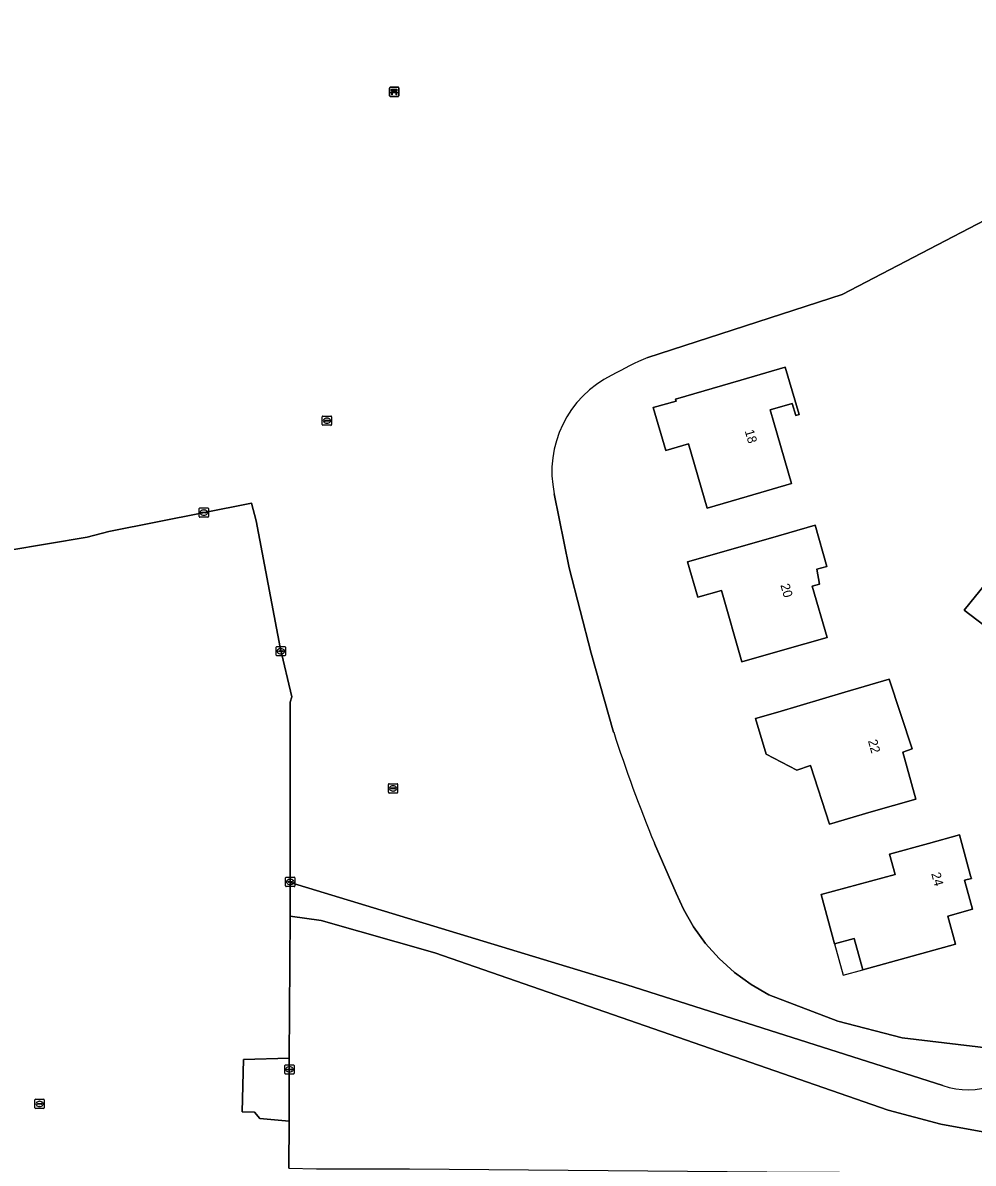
# Model space of a CAD drawing. Extents: x 162156 to 163172, y 378995 to 380779.
# Drawn here: x 162596.4 to 162698.9, y 379965.5 to 380088.4 of the extents above; entities that cross this region are included whole.
import ezdxf

# ---------------------------------------------------------------- set-up
doc = ezdxf.new("R2010")
doc.units = 0
for name, color, linetype in [('IMGEO_Bank', 7, 'Continuous'), ('IMGEO_Erf', 7, 'Continuous'), ('IMGEO_Gemengd_bos', 7, 'Continuous'), ('IMGEO_Kolk', 7, 'Continuous'), ('IMGEO_Naaldbos', 7, 'Continuous'), ('IMGEO_Pand', 7, 'Continuous'), ('IMGEO_Pand_nummerreeks', 7, 'Continuous'), ('IMGEO_Pand_overbouw', 7, 'Continuous'), ('IMGEO_Rijbaan_lokaal_gesloten', 7, 'Continuous'), ('IMGEO_Rijbaan_lokaal_open', 7, 'Continuous'), ('IMGEO_Rioolput', 7, 'Continuous'), ('IMGEO_Voetpad_onverhard', 7, 'Continuous')]:
    doc.layers.add(name, color=color, linetype=linetype)

msp = doc.modelspace()

# ---------------------------------------------------------------- linework, layer by layer
at = {"layer": 'IMGEO_Bank'}
for p, q in [((162635.96, 380080.55), (162635.96, 380081.39)), ((162635.96, 380081.39), (162635.96, 380080.55)), ((162636.03, 380081.48), (162636.87, 380081.48)), ((162636.87, 380081.48), (162636.03, 380081.48)), ((162636.96, 380081.4), (162636.96, 380080.56)), ((162636.96, 380080.56), (162636.96, 380081.4)), ((162636.88, 380080.48), (162636.04, 380080.48)), ((162636.04, 380080.48), (162636.88, 380080.48)), ((162636.65, 380080.88), (162636.26, 380080.88)), ((162636.27, 380080.99), (162636.27, 380081.09)), ((162636.31, 380081.09), (162636.31, 380080.99)), ((162636.6, 380081.1), (162636.32, 380081.1)), ((162636.32, 380080.98), (162636.6, 380080.98)), ((162636.6, 380080.99), (162636.6, 380081.09)), ((162636.65, 380081.09), (162636.65, 380080.99))]:
    msp.add_line(p, q, dxfattribs=at)
for points in [[(162636.2, 380080.88), (162636.06, 380080.88), (162636.17, 380080.98), (162636.26, 380080.98)], [(162636.26, 380081.1), (162636.17, 380081.1), (162636.17, 380081.26), (162636.74, 380081.26), (162636.74, 380081.1), (162636.65, 380081.1)], [(162636.25, 380080.87), (162636.25, 380080.66), (162636.21, 380080.66), (162636.21, 380080.87)], [(162636.65, 380080.98), (162636.74, 380080.98), (162636.85, 380080.88), (162636.71, 380080.88)], [(162636.7, 380080.87), (162636.7, 380080.66), (162636.66, 380080.66), (162636.66, 380080.87)]]:
    msp.add_lwpolyline(points, dxfattribs=at)
for centre, radius, start, end in [((162636.04, 380081.4), 0.0779, 92.4484, 184.2845), ((162636.04, 380081.4), 0.0779, 92.4484, 184.2845), ((162636.88, 380081.4), 0.0779, 2.4484, 94.2845), ((162636.88, 380081.4), 0.0779, 2.4484, 94.2845), ((162636.04, 380080.56), 0.0779, 182.4484, 274.2845), ((162636.04, 380080.56), 0.0779, 182.4484, 274.2845), ((162636.2, 380080.87), 0.00671, 2.8957, 87.1043), ((162636.26, 380080.87), 0.00671, 92.8957, 177.1043), ((162636.26, 380081.09), 0.00671, 2.8957, 87.1043), ((162636.26, 380080.99), 0.00671, 272.8957, 357.1043), ((162636.32, 380081.09), 0.00671, 92.8957, 177.1043), ((162636.32, 380080.99), 0.00671, 182.8957, 267.1043), ((162636.6, 380081.09), 0.00671, 2.8957, 87.1043), ((162636.6, 380080.99), 0.00671, 272.8957, 357.1043), ((162636.65, 380081.09), 0.00671, 92.8957, 177.1043), ((162636.65, 380080.99), 0.00671, 182.8957, 267.1043), ((162636.65, 380080.87), 0.00671, 2.8957, 87.1043), ((162636.71, 380080.87), 0.00671, 92.8957, 177.1043), ((162636.88, 380080.56), 0.0779, 272.4484, 4.2845), ((162636.88, 380080.56), 0.0779, 272.4484, 4.2845)]:
    msp.add_arc(centre, radius, start, end, dxfattribs=at)
at = {"layer": 'IMGEO_Erf'}
for points in [[(162729.41, 380100.06), (162720.42, 380098.09), (162713.95, 380095.98), (162707.67, 380093.67), (162709.55, 380072.09), (162684.74, 380059.13), (162663.78, 380052.37)], [(162653.7, 380037.68), (162655.33, 380029.7), (162657.68, 380020.48), (162660.11, 380011.98)], [(162704.24, 380020.28), (162697.89, 380025.14), (162701.86, 380030.05), (162707.73, 380024.93)], [(162664.5, 380000), (162666.85, 379994.62), (162667.62, 379992.92), (162668.72, 379991.01), (162670.02, 379989.22), (162671.49, 379987.58), (162673.14, 379986.1), (162674.92, 379984.8), (162676.83, 379983.69), (162684.27, 379980.85), (162691.21, 379979.04), (162705.39, 379977.35), (162705.97, 379978.45), (162706.16, 379979.36), (162701.83, 380000), (162701.7, 380000.55), (162700.04, 380007.48)]]:
    msp.add_lwpolyline(points, dxfattribs=at)
for points in [[(162680.09, 380046.2), (162679.73, 380046.09), (162679.35, 380047.39), (162676.98, 380046.7), (162677.38, 380045.35), (162679.29, 380038.78), (162674.49, 380037.38), (162670.19, 380036.13), (162668.17, 380043.06), (162665.72, 380042.35), (162664.38, 380046.95), (162666.84, 380047.66), (162666.78, 380047.88), (162673.8, 380049.93), (162678.6, 380051.33)], [(162683.11, 380022.19), (162678.3, 380020.81), (162673.94, 380019.56), (162671.73, 380027.26), (162669.18, 380026.52), (162668.08, 380030.33), (162677.02, 380032.9), (162681.83, 380034.28), (162683.1, 380029.85), (162682.02, 380029.54), (162682.29, 380027.92), (162681.52, 380027.71)], [(162692.27, 380010.18), (162691.26, 380009.84), (162692.68, 380004.77), (162687.88, 380003.38), (162683.37, 380002.08), (162681.31, 380008.38), (162679.85, 380007.9), (162676.55, 380009.6), (162675.41, 380013.44), (162677.81, 380014.15), (162685.02, 380016.29), (162689.81, 380017.71)], [(162698.58, 379996.5), (162698.66, 379996.23), (162697.92, 379996.03), (162698.78, 379992.89), (162696.13, 379992.16), (162696.96, 379989.12), (162686.96, 379986.38), (162686.04, 379989.76), (162683.93, 379989.18), (162682.48, 379994.47), (162690.44, 379996.65), (162689.83, 379998.85), (162694.03, 380000), (162697.38, 380000.91), (162697.63, 380000)]]:
    msp.add_lwpolyline(points, close=True, dxfattribs=at)
for centre, radius, start, end in [((162680.71, 380013.55), 42.35, 113.5611, 119.3905), ((162664.99, 380040.08), 11.54, 116.0147, 192.0023), ((162805.9, 380058.61), 153.06, 197.7346, 202.5124)]:
    msp.add_arc(centre, radius, start, end, dxfattribs=at)
at = {"layer": 'IMGEO_Gemengd_bos'}
msp.add_lwpolyline([(162640.82, 379988.2), (162628.6, 379991.7), (162625.24, 379992.17), (162625.15, 379976.86), (162625.12, 379970.06), (162625.09, 379964.98), (162628.09, 379964.93), (162638.12, 379964.91), (162676.61, 379964.59), (162723.57, 379964.4), (162728.24, 379964.39), (162786.43, 379963.94), (162813.21, 379963.91), (162812.61, 379966.09), (162791.24, 379966.44), (162715.75, 379966.57), (162709.79, 379967.11), (162695.36, 379969.75), (162689.7, 379971.26)], close=True, dxfattribs=at)
at = {"layer": 'IMGEO_Kolk'}
for p, q in [((162615.44, 380035.22), (162615.44, 380036.08)), ((162615.52, 380036.15), (162616.37, 380036.15)), ((162615.93, 380035.93), (162615.96, 380035.93)), ((162616.45, 380036.08), (162616.45, 380035.22)), ((162616.37, 380035.15), (162615.52, 380035.15)), ((162615.7, 380035.64), (162615.7, 380035.66)), ((162616.14, 380035.61), (162615.74, 380035.61)), ((162615.75, 380035.69), (162616.14, 380035.69)), ((162615.95, 380035.37), (162615.93, 380035.37)), ((162616.19, 380035.66), (162616.19, 380035.64)), ((162623.75, 380020.28), (162623.75, 380021.13)), ((162623.82, 380021.2), (162624.67, 380021.2)), ((162624.75, 380021.13), (162624.75, 380020.28)), ((162624.67, 380020.2), (162623.82, 380020.2)), ((162624, 380020.7), (162624, 380020.71)), ((162624.44, 380020.66), (162624.04, 380020.66)), ((162624.05, 380020.75), (162624.45, 380020.75)), ((162624.23, 380020.98), (162624.26, 380020.98)), ((162624.26, 380020.42), (162624.23, 380020.42)), ((162624.49, 380020.71), (162624.49, 380020.7)), ((162624.76, 379995.42), (162624.76, 379996.27)), ((162624.83, 379996.35), (162625.68, 379996.35)), ((162625.68, 379995.35), (162624.83, 379995.35)), ((162625.01, 379995.84), (162625.01, 379995.85)), ((162625.45, 379995.8), (162625.05, 379995.8)), ((162625.06, 379995.89), (162625.45, 379995.89)), ((162625.24, 379996.13), (162625.27, 379996.13)), ((162625.27, 379995.57), (162625.24, 379995.57)), ((162625.5, 379995.85), (162625.5, 379995.84)), ((162625.76, 379996.27), (162625.76, 379995.42)), ((162624.67, 379975.21), (162624.67, 379976.07)), ((162624.75, 379976.14), (162625.6, 379976.14)), ((162624.98, 379975.68), (162625.37, 379975.68)), ((162625.16, 379975.92), (162625.19, 379975.92)), ((162625.68, 379976.07), (162625.68, 379975.21)), ((162625.6, 379975.14), (162624.75, 379975.14)), ((162624.93, 379975.63), (162624.93, 379975.65)), ((162625.37, 379975.6), (162624.97, 379975.6)), ((162625.18, 379975.36), (162625.16, 379975.36)), ((162625.42, 379975.65), (162625.42, 379975.63))]:
    msp.add_line(p, q, dxfattribs=at)
for points in [[(162615.44, 380035.22), (162615.44, 380036.08)], [(162615.52, 380036.15), (162616.37, 380036.15)], [(162616.45, 380036.08), (162616.45, 380035.22)], [(162616.37, 380035.15), (162615.52, 380035.15)], [(162623.75, 380020.28), (162623.75, 380021.13)], [(162623.82, 380021.2), (162624.67, 380021.2)], [(162624.75, 380021.13), (162624.75, 380020.28)], [(162624.67, 380020.2), (162623.82, 380020.2)], [(162624.76, 379995.42), (162624.76, 379996.27)], [(162624.83, 379996.35), (162625.68, 379996.35)], [(162625.68, 379995.35), (162624.83, 379995.35)], [(162625.76, 379996.27), (162625.76, 379995.42)], [(162624.67, 379975.21), (162624.67, 379976.07)], [(162624.75, 379976.14), (162625.6, 379976.14)], [(162625.68, 379976.07), (162625.68, 379975.21)], [(162625.6, 379975.14), (162624.75, 379975.14)]]:
    msp.add_lwpolyline(points, dxfattribs=at)
for centre, radius, start, end in [((162615.52, 380036.07), 0.0765, 91.552, 178.448), ((162615.52, 380036.07), 0.0765, 91.552, 178.448), ((162616.37, 380036.07), 0.0765, 1.552, 88.448), ((162616.37, 380036.07), 0.0765, 1.552, 88.448), ((162615.52, 380035.22), 0.0765, 181.552, 268.448), ((162615.52, 380035.22), 0.0765, 181.552, 268.448), ((162615.74, 380035.65), 0.0403, 85.8775, 175.7526), ((162615.74, 380035.64), 0.0366, 178.938, 274.7102), ((162616.15, 380035.65), 0.0386, 1.7309, 96.639), ((162616.14, 380035.65), 0.043, 264.8664, 352.4533), ((162616.37, 380035.22), 0.0765, 271.552, 358.448), ((162616.37, 380035.22), 0.0765, 271.552, 358.448), ((162623.82, 380021.13), 0.0765, 91.552, 178.448), ((162623.82, 380021.13), 0.0765, 91.552, 178.448), ((162624.67, 380021.13), 0.0765, 1.552, 88.448), ((162624.67, 380021.13), 0.0765, 1.552, 88.448), ((162623.82, 380020.28), 0.0765, 181.552, 268.448), ((162623.82, 380020.28), 0.0765, 181.552, 268.448), ((162624.05, 380020.71), 0.0403, 85.8775, 175.7526), ((162624.04, 380020.7), 0.0366, 178.938, 274.7102), ((162624.45, 380020.7), 0.043, 264.8664, 352.4533), ((162624.45, 380020.71), 0.0386, 1.7309, 96.639), ((162624.67, 380020.28), 0.0765, 271.552, 358.448), ((162624.67, 380020.28), 0.0765, 271.552, 358.448), ((162624.83, 379996.27), 0.0765, 91.552, 178.448), ((162624.83, 379996.27), 0.0765, 91.552, 178.448), ((162624.83, 379995.42), 0.0765, 181.552, 268.448), ((162624.83, 379995.42), 0.0765, 181.552, 268.448), ((162625.05, 379995.85), 0.0403, 85.8775, 175.7526), ((162625.05, 379995.84), 0.0366, 178.938, 274.7102), ((162625.46, 379995.85), 0.0386, 1.7309, 96.639), ((162625.46, 379995.85), 0.043, 264.8664, 352.4533), ((162625.68, 379996.27), 0.0765, 1.552, 88.448), ((162625.68, 379996.27), 0.0765, 1.552, 88.448), ((162625.68, 379995.42), 0.0765, 271.552, 358.448), ((162625.68, 379995.42), 0.0765, 271.552, 358.448), ((162624.75, 379976.06), 0.0765, 91.552, 178.448), ((162624.75, 379976.06), 0.0765, 91.552, 178.448), ((162624.97, 379975.64), 0.0403, 85.8775, 175.7526), ((162625.38, 379975.64), 0.0386, 1.7309, 96.639), ((162625.6, 379976.06), 0.0765, 1.552, 88.448), ((162625.6, 379976.06), 0.0765, 1.552, 88.448), ((162624.75, 379975.22), 0.0765, 181.552, 268.448), ((162624.75, 379975.22), 0.0765, 181.552, 268.448), ((162624.97, 379975.63), 0.0366, 178.938, 274.7102), ((162625.37, 379975.64), 0.043, 264.8664, 352.4533), ((162625.6, 379975.22), 0.0765, 271.552, 358.448), ((162625.6, 379975.22), 0.0765, 271.552, 358.448)]:
    msp.add_arc(centre, radius, start, end, dxfattribs=at)
for centre, major_axis, ratio, start_param, end_param in [((162615.93, 380035.65), (-0.387, 0.002), 0.722429, 4.712389, 7.853982), ((162615.96, 380035.65), (-0.39, 0.002), 0.717154, 1.570796, 4.712389), ((162624.23, 380020.7), (-0.387, 0.002), 0.722429, 4.712389, 7.853982), ((162624.26, 380020.7), (-0.39, 0.002), 0.717154, 1.570796, 4.712389), ((162625.24, 379995.85), (-0.387, 0.002), 0.722429, 4.712389, 7.853982), ((162625.27, 379995.85), (-0.39, 0.002), 0.717154, 1.570796, 4.712389), ((162625.16, 379975.64), (-0.387, 0.002), 0.722429, 4.712389, 7.853982), ((162625.19, 379975.64), (-0.39, 0.002), 0.717154, 1.570796, 4.712389)]:
    msp.add_ellipse(centre, major_axis=major_axis, ratio=ratio, start_param=start_param, end_param=end_param, dxfattribs=at)
at = {"layer": 'IMGEO_Naaldbos'}
for points in [[(162663.78, 380052.37), (162684.74, 380059.13), (162709.55, 380072.09), (162707.67, 380093.67)], [(162660.11, 380011.98), (162657.68, 380020.48), (162655.33, 380029.7), (162653.7, 380037.68)], [(162594.8, 380031.54), (162603.36, 380032.99), (162605.71, 380033.61), (162621.09, 380036.66), (162621.58, 380034.77), (162624.15, 380021.09), (162625.43, 380015.79), (162625.25, 380015.2), (162625.26, 379995.78), (162661.54, 379984.74), (162695.58, 379973.89)], [(162705.39, 379977.35), (162691.21, 379979.04), (162684.27, 379980.85), (162676.83, 379983.69), (162674.92, 379984.8), (162673.14, 379986.1), (162671.49, 379987.58), (162670.02, 379989.22), (162668.72, 379991.01), (162667.62, 379992.92), (162666.85, 379994.62), (162664.5, 380000)]]:
    msp.add_lwpolyline(points, dxfattribs=at)
for centre, radius, start, end in [((162680.71, 380013.55), 42.35, 113.5611, 119.3905), ((162664.99, 380040.08), 11.54, 116.0147, 192.0023), ((162805.9, 380058.61), 153.06, 197.7346, 202.5124), ((162698.31, 379981.79), 8.35, 250.9575, 327.9238)]:
    msp.add_arc(centre, radius, start, end, dxfattribs=at)
at = {"layer": 'IMGEO_Pand'}
for points in [[(162674.49, 380037.38), (162679.29, 380038.78), (162677.38, 380045.35), (162676.98, 380046.7), (162679.35, 380047.39), (162679.73, 380046.09), (162680.09, 380046.2), (162678.6, 380051.33), (162673.8, 380049.93), (162666.78, 380047.88), (162666.84, 380047.66), (162664.38, 380046.95), (162665.72, 380042.35), (162668.17, 380043.06), (162670.19, 380036.13)], [(162678.3, 380020.81), (162683.11, 380022.19), (162681.52, 380027.71), (162682.29, 380027.92), (162682.02, 380029.54), (162683.1, 380029.85), (162681.83, 380034.28), (162677.02, 380032.9), (162668.08, 380030.33), (162669.18, 380026.52), (162671.73, 380027.26), (162673.94, 380019.56)], [(162692.27, 380010.18), (162689.81, 380017.71), (162685.02, 380016.29), (162677.81, 380014.15), (162675.41, 380013.44), (162676.55, 380009.6), (162679.85, 380007.9), (162681.31, 380008.38), (162683.37, 380002.08), (162687.88, 380003.38), (162692.68, 380004.77), (162691.26, 380009.84)], [(162698.78, 379992.89), (162697.92, 379996.03), (162698.66, 379996.23), (162698.58, 379996.5), (162697.63, 380000), (162697.38, 380000.91), (162694.03, 380000), (162689.83, 379998.85), (162690.44, 379996.65), (162682.48, 379994.47), (162683.93, 379989.18), (162686.04, 379989.76), (162686.96, 379986.38), (162696.96, 379989.12), (162696.13, 379992.16)]]:
    msp.add_lwpolyline(points, close=True, dxfattribs=at)
at = {"layer": 'IMGEO_Pand_overbouw'}
msp.add_lwpolyline([(162686.04, 379989.76), (162683.93, 379989.18), (162684.85, 379985.8), (162686.96, 379986.38)], close=True, dxfattribs=at)
at = {"layer": 'IMGEO_Rijbaan_lokaal_gesloten'}
for points in [[(162621.58, 380034.77), (162621.09, 380036.66), (162605.71, 380033.61), (162603.36, 380032.99), (162594.8, 380031.54)], [(162625.09, 379964.98), (162625.12, 379970.06), (162621.99, 379970.34), (162621.4, 379971.05), (162620.09, 379971.08), (162620.2, 379976.69), (162625.15, 379976.86), (162625.24, 379992.17), (162625.26, 379995.78), (162625.25, 380015.2), (162625.43, 380015.79), (162624.15, 380021.09), (162621.58, 380034.77)]]:
    msp.add_lwpolyline(points, dxfattribs=at)
at = {"layer": 'IMGEO_Rijbaan_lokaal_open'}
msp.add_lwpolyline([(162707.73, 380024.93), (162701.86, 380030.05), (162697.89, 380025.14), (162704.24, 380020.28)], dxfattribs=at)
msp.add_lwpolyline([(162625.15, 379976.86), (162620.2, 379976.69), (162620.09, 379971.08), (162621.4, 379971.05), (162621.99, 379970.34), (162625.12, 379970.06)], close=True, dxfattribs=at)
at = {"layer": 'IMGEO_Rioolput'}
for p, q in [((162628.71, 380045.12), (162628.71, 380045.97)), ((162628.78, 380046.05), (162629.64, 380046.05)), ((162629.2, 380045.83), (162629.22, 380045.83)), ((162629.71, 380045.97), (162629.71, 380045.12)), ((162629.64, 380045.05), (162628.78, 380045.05)), ((162628.97, 380045.54), (162628.97, 380045.55)), ((162629.01, 380045.59), (162629.41, 380045.59)), ((162629.4, 380045.5), (162629.01, 380045.5)), ((162629.22, 380045.27), (162629.19, 380045.27)), ((162629.45, 380045.55), (162629.45, 380045.54)), ((162635.91, 380006.42), (162636.76, 380006.42)), ((162635.83, 380005.5), (162635.83, 380006.35)), ((162636.76, 380005.42), (162635.91, 380005.42)), ((162636.09, 380005.92), (162636.09, 380005.93)), ((162636.13, 380005.97), (162636.53, 380005.97)), ((162636.53, 380005.88), (162636.13, 380005.88)), ((162636.32, 380006.2), (162636.34, 380006.2)), ((162636.34, 380005.64), (162636.32, 380005.64)), ((162636.57, 380005.93), (162636.57, 380005.92)), ((162636.83, 380006.35), (162636.83, 380005.5)), ((162597.74, 379971.5), (162597.74, 379972.35)), ((162597.82, 379972.42), (162598.67, 379972.42)), ((162598.23, 379972.2), (162598.26, 379972.2)), ((162598.74, 379972.35), (162598.74, 379971.5)), ((162598.67, 379971.42), (162597.82, 379971.42)), ((162598, 379971.92), (162598, 379971.93)), ((162598.44, 379971.88), (162598.04, 379971.88)), ((162598.05, 379971.97), (162598.44, 379971.97)), ((162598.25, 379971.64), (162598.23, 379971.64)), ((162598.49, 379971.93), (162598.49, 379971.92))]:
    msp.add_line(p, q, dxfattribs=at)
for points in [[(162628.71, 380045.12), (162628.71, 380045.97)], [(162628.78, 380046.05), (162629.64, 380046.05)], [(162629.71, 380045.97), (162629.71, 380045.12)], [(162629.64, 380045.05), (162628.78, 380045.05)], [(162635.91, 380006.42), (162636.76, 380006.42)], [(162635.83, 380005.5), (162635.83, 380006.35)], [(162636.76, 380005.42), (162635.91, 380005.42)], [(162636.83, 380006.35), (162636.83, 380005.5)], [(162597.74, 379971.5), (162597.74, 379972.35)], [(162597.82, 379972.42), (162598.67, 379972.42)], [(162598.74, 379972.35), (162598.74, 379971.5)], [(162598.67, 379971.42), (162597.82, 379971.42)]]:
    msp.add_lwpolyline(points, dxfattribs=at)
for centre, radius, start, end in [((162628.78, 380045.97), 0.0765, 91.552, 178.448), ((162628.78, 380045.97), 0.0765, 91.552, 178.448), ((162629.63, 380045.97), 0.0765, 1.552, 88.448), ((162629.63, 380045.97), 0.0765, 1.552, 88.448), ((162628.78, 380045.12), 0.0765, 181.552, 268.448), ((162628.78, 380045.12), 0.0765, 181.552, 268.448), ((162629.01, 380045.55), 0.0403, 85.8775, 175.7526), ((162629, 380045.54), 0.0366, 178.938, 274.7102), ((162629.41, 380045.55), 0.043, 264.8664, 352.4533), ((162629.41, 380045.55), 0.0386, 1.7309, 96.639), ((162629.63, 380045.12), 0.0765, 271.552, 358.448), ((162629.63, 380045.12), 0.0765, 271.552, 358.448), ((162635.91, 380006.35), 0.0765, 91.552, 178.448), ((162635.91, 380006.35), 0.0765, 91.552, 178.448), ((162636.76, 380006.35), 0.0765, 1.552, 88.448), ((162636.76, 380006.35), 0.0765, 1.552, 88.448), ((162635.91, 380005.5), 0.0765, 181.552, 268.448), ((162635.91, 380005.5), 0.0765, 181.552, 268.448), ((162636.13, 380005.93), 0.0403, 85.8775, 175.7526), ((162636.13, 380005.92), 0.0366, 178.938, 274.7102), ((162636.54, 380005.93), 0.0386, 1.7309, 96.639), ((162636.53, 380005.92), 0.043, 264.8664, 352.4533), ((162636.76, 380005.5), 0.0765, 271.552, 358.448), ((162636.76, 380005.5), 0.0765, 271.552, 358.448), ((162597.82, 379972.35), 0.0765, 91.552, 178.448), ((162597.82, 379972.35), 0.0765, 91.552, 178.448), ((162598.67, 379972.35), 0.0765, 1.552, 88.448), ((162598.67, 379972.35), 0.0765, 1.552, 88.448), ((162597.82, 379971.5), 0.0765, 181.552, 268.448), ((162597.82, 379971.5), 0.0765, 181.552, 268.448), ((162598.04, 379971.93), 0.0403, 85.8775, 175.7526), ((162598.04, 379971.92), 0.0366, 178.938, 274.7102), ((162598.45, 379971.93), 0.0386, 1.7309, 96.639), ((162598.44, 379971.92), 0.043, 264.8664, 352.4533), ((162598.67, 379971.5), 0.0765, 271.552, 358.448), ((162598.67, 379971.5), 0.0765, 271.552, 358.448)]:
    msp.add_arc(centre, radius, start, end, dxfattribs=at)
for centre, major_axis, ratio, start_param, end_param in [((162629.2, 380045.55), (-0.387, 0.002), 0.722429, 4.712389, 7.853982), ((162629.22, 380045.55), (-0.39, 0.002), 0.717154, 1.570796, 4.712389), ((162636.32, 380005.92), (-0.387, 0.002), 0.722429, 4.712389, 7.853982), ((162636.34, 380005.92), (-0.39, 0.002), 0.717154, 1.570796, 4.712389), ((162598.23, 379971.92), (-0.387, 0.002), 0.722429, 4.712389, 7.853982), ((162598.25, 379971.92), (-0.39, 0.002), 0.717154, 1.570796, 4.712389)]:
    msp.add_ellipse(centre, major_axis=major_axis, ratio=ratio, start_param=start_param, end_param=end_param, dxfattribs=at)
at = {"layer": 'IMGEO_Voetpad_onverhard'}
for points in [[(162661.54, 379984.74), (162625.26, 379995.78), (162625.24, 379992.17), (162628.6, 379991.7), (162640.82, 379988.2), (162689.7, 379971.26), (162695.36, 379969.75), (162709.79, 379967.11), (162715.75, 379966.57), (162791.24, 379966.44), (162812.61, 379966.09), (162809.8, 379976.29), (162809.85, 379974.74), (162809.31, 379973.5), (162808.67, 379972.47), (162806.6, 379970.6), (162805.17, 379969.99), (162802.2, 379969.5), (162797.91, 379969.73), (162745.2, 379969.48), (162719.12, 379969.65)], [(162695.58, 379973.89), (162661.54, 379984.74)]]:
    msp.add_lwpolyline(points, dxfattribs=at)
msp.add_arc((162698.31, 379981.79), 8.35, 250.9575, 327.9238, dxfattribs=at)

# ---------------------------------------------------------------- texts
at = {"layer": 'IMGEO_Pand_nummerreeks'}
for s, rotation, p in [('18', 286.2363, (162674.23, 380044.44)), ('20', 286.0222, (162678.07, 380027.83)), ('22', 285.6702, (162687.51, 380011.05)), ('24', 285.2999, (162694.33, 379996.73))]:
    msp.add_text(s, height=1, rotation=rotation, dxfattribs=at).set_placement(p)

doc.saveas('drawing.dxf')
